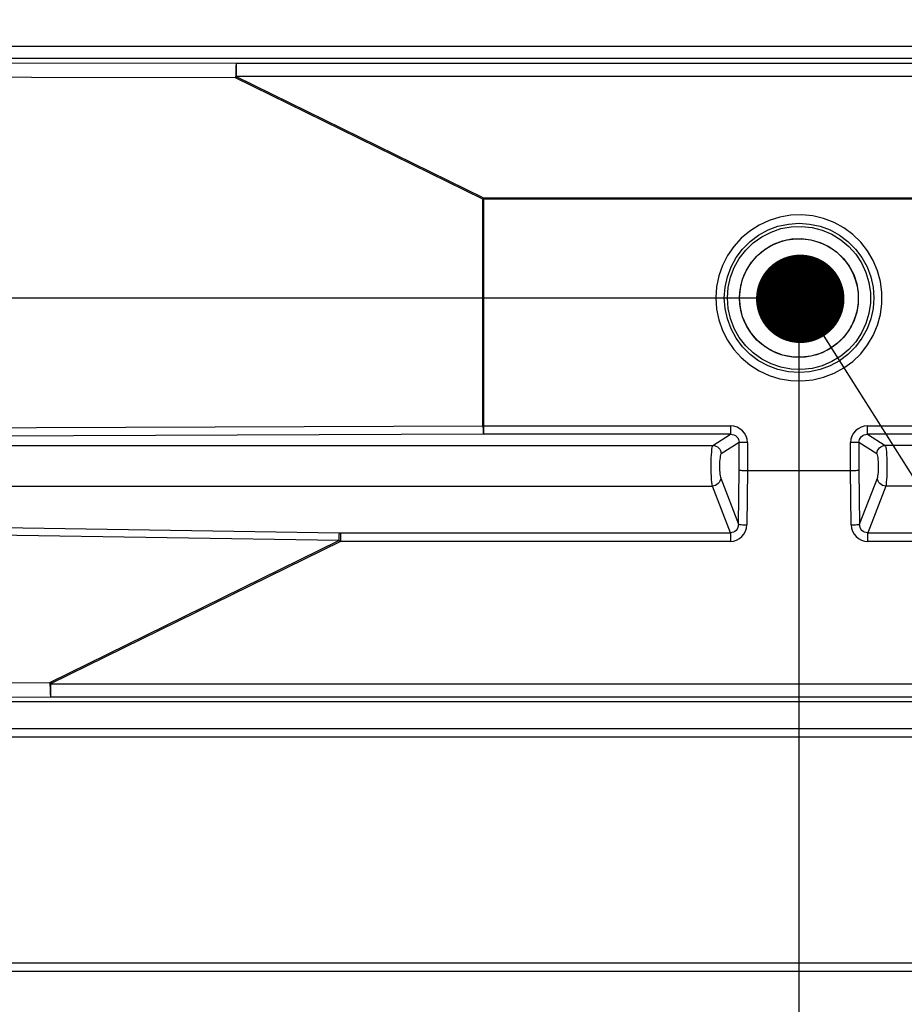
# Model space of a CAD drawing. Header units: millimetres. Extents: x 0 to 39025, y -31299 to 8400.
# Tile 323 of 373: x 14480 to 14690, y 3748 to 3982. Entities that reach past the tile are written whole.
import ezdxf

# ---------------------------------------------------------------- set-up
doc = ezdxf.new("R2010")
doc.units = ezdxf.units.MM
doc.header["$PDSIZE"] = -1
doc.layers.add('ANOTACIJE', color=7, linetype='Continuous')
doc.layers.add('DIMENZIJE', color=4, linetype='Continuous')
doc.styles.add('SLDTEXTSTYLE6', font='txt')
doc.styles.get("Standard").update_dxf_attribs({"font": 'Montserrat-Regular.ttf'})
doc.dimstyles.new('SLDDIMSTYLE0', dxfattribs={"dimtxt": 3, "dimasz": 3.414889, "dimexe": 0, "dimexo": 0.0625, "dimgap": 0.75, "dimtad": 1, "dimdec": 0, "dimlfac": 20, "dimrnd": 1e-09, "dimzin": 12, "dimdsep": 46, "dimtxsty": 'SLDTEXTSTYLE6', "dimsah": 1, "dimcen": 0.09, "dimadec": 0, "dimazin": 3, "dimtfac": 1, "dimtdec": 0, "dimtofl": 0, "dimtmove": 0, "dimatfit": 3, "dimfxl": 1, "dimfrac": 2, "dimtolj": 1, "dimtzin": 12, "dimarcsym": 0})
doc.dimstyles.new('SLDDIMSTYLE2', dxfattribs={"dimtxt": 0.18, "dimasz": 1.050735, "dimexe": 0, "dimexo": 0.0625, "dimgap": 0, "dimtad": 0, "dimtih": 1, "dimtoh": 1, "dimdec": 0, "dimrnd": 1e-09, "dimzin": 0, "dimdsep": 46, "dimtxsty": 'Standard', "dimblk1": 'DOT', "dimblk2": 'DOT', "dimsah": 1, "dimcen": 0.09, "dimadec": 0, "dimazin": 0, "dimtfac": 1.050735, "dimtdec": 0, "dimtofl": 0, "dimtmove": 0, "dimatfit": 3, "dimldrblk": 'DOT', "dimfxl": 1, "dimfrac": 2, "dimtolj": 1, "dimtzin": 0, "dimarcsym": 0})

# ---------------------------------------------------------------- blocks, each defined once
blk = doc.blocks.new('Adapt 2 (spodaj)')
blk.add_circle((479.98, 160.04), 14.1)
at = {"lineweight": 25}
for points in [[(40.6, 219.88), (40.6, 219.88), (945.6, 219.88), (945.6, 219.88)], [(40.6, 217.08), (40.6, 217.08), (945.6, 217.08), (945.6, 217.08)], [(71.4, 216.3), (71.4, 216.3), (346.33, 215.89), (346.33, 215.89)], [(346.33, 215.89), (346.33, 215.89), (609.27, 215.89), (609.27, 215.89)], [(346.18, 212.39), (346.18, 212.39), (55.31, 212.82), (55.31, 212.82)], [(404.92, 183.53), (404.92, 183.53), (346.18, 212.39), (346.18, 212.39)], [(346.33, 212.69), (346.33, 212.69), (405.08, 183.83), (405.08, 183.83)], [(609.27, 212.69), (609.27, 212.69), (346.33, 212.69), (346.33, 212.69)], [(404.92, 129.67), (404.92, 129.67), (404.92, 183.53), (404.92, 183.53)], [(405.08, 183.83), (405.08, 183.83), (554.92, 183.83), (554.92, 183.83)], [(405.08, 183.53), (405.08, 183.53), (405.08, 129.67), (405.08, 129.67)], [(554.92, 183.53), (554.92, 183.53), (405.08, 183.53), (405.08, 183.53)], [(44.4, 128.32), (44.4, 128.32), (404.92, 129.67), (404.92, 129.67)], [(405.08, 129.67), (405.08, 129.67), (463.75, 129.67), (463.75, 129.67)], [(496.25, 129.67), (496.25, 129.67), (554.92, 129.67), (554.92, 129.67)], [(405.01, 127.68), (405.01, 127.68), (268.65, 127.17), (268.65, 127.17)], [(463.75, 127.68), (463.75, 127.68), (405.08, 127.68), (405.08, 127.68)], [(459.51, 125.04), (459.51, 125.04), (463.75, 127.68), (463.75, 127.68)], [(554.92, 127.68), (554.92, 127.68), (496.25, 127.68), (496.25, 127.68)], [(496.25, 127.68), (496.25, 127.68), (500.48, 125.04), (500.48, 125.04)], [(44.4, 125.04), (44.4, 125.04), (459.51, 125.04), (459.51, 125.04)], [(465.76, 125.71), (465.76, 125.71), (461.5, 123.05), (461.5, 123.05)], [(465.76, 119.16), (465.76, 119.16), (465.76, 125.71), (465.76, 125.71)], [(467.74, 125.71), (467.74, 125.71), (467.74, 119.08), (467.74, 119.08)], [(492.26, 119.08), (492.26, 119.08), (492.26, 125.71), (492.26, 125.71)], [(494.24, 125.71), (494.24, 125.71), (494.24, 119.16), (494.24, 119.16)], [(498.51, 123.05), (498.51, 123.05), (494.24, 125.71), (494.24, 125.71)], [(881.21, 125.04), (881.21, 125.04), (500.48, 125.04), (500.48, 125.04)], [(461.39, 117.24), (461.39, 117.24), (465.6, 106.33), (465.6, 106.33)], [(465.6, 106.33), (465.6, 106.33), (465.76, 119.16), (465.76, 119.16)], [(467.74, 119.08), (467.74, 119.08), (467.58, 106.16), (467.58, 106.16)], [(467.74, 119.08), (467.74, 119.08), (467.74, 119.08), (467.74, 119.08)], [(467.74, 119.08), (467.74, 119.08), (492.26, 119.08), (492.26, 119.08)], [(492.42, 106.16), (492.42, 106.16), (492.26, 119.08), (492.26, 119.08)], [(492.26, 119.08), (492.26, 119.08), (492.26, 119.08), (492.26, 119.08)], [(494.24, 119.16), (494.24, 119.16), (494.4, 106.33), (494.4, 106.33)], [(494.4, 106.33), (494.4, 106.33), (498.61, 117.24), (498.61, 117.24)], [(44.4, 115.36), (44.4, 115.36), (459.41, 115.36), (459.41, 115.36)], [(463.69, 104.28), (463.69, 104.28), (459.41, 115.36), (459.41, 115.36)], [(500.59, 115.36), (500.59, 115.36), (496.31, 104.28), (496.31, 104.28)], [(881.15, 115.36), (881.15, 115.36), (500.59, 115.36), (500.59, 115.36)], [(370.68, 102.4), (370.68, 102.4), (44.4, 107.51), (44.4, 107.51)], [(205.44, 106.87), (205.44, 106.87), (370.77, 104.28), (370.77, 104.28)], [(371.09, 104.28), (371.09, 104.28), (463.69, 104.28), (463.69, 104.28)], [(496.31, 104.28), (496.31, 104.28), (586.36, 104.28), (586.36, 104.28)], [(302.08, 68.7), (302.08, 68.7), (370.68, 102.4), (370.68, 102.4)], [(371.09, 102.23), (371.09, 102.23), (302.23, 68.39), (302.23, 68.39)], [(463.69, 102.23), (463.69, 102.23), (371.09, 102.23), (371.09, 102.23)], [(586.36, 102.23), (586.36, 102.23), (496.31, 102.23), (496.31, 102.23)], [(49.45, 68.32), (49.45, 68.32), (302.08, 68.7), (302.08, 68.7)], [(302.23, 68.39), (302.23, 68.39), (650.07, 68.39), (650.07, 68.39)], [(870.49, 64.08), (870.49, 64.08), (47.45, 64.08), (47.45, 64.08)], [(302.23, 65.2), (302.23, 65.2), (47.81, 64.82), (47.81, 64.82)], [(650.07, 65.2), (650.07, 65.2), (302.23, 65.2), (302.23, 65.2)], [(957.49, 57.66), (957.49, 57.66), (54.51, 57.66), (54.51, 57.66)], [(957.49, 55.66), (957.49, 55.66), (54.51, 55.66), (54.51, 55.66)], [(957.49, 1.98), (957.49, 1.98), (6.52, 1.98), (6.52, 1.98)], [(957.49, -0.02), (957.49, -0.02), (6.52, -0.02), (6.52, -0.02)]]:
    blk.add_open_spline(points, degree=3, dxfattribs=at)
for points, knots in [([(346.33, 215.89), (346.33, 215.89), (346.3, 215.8), (346.3, 215.8), (346.3, 215.8), (346.28, 215.59), (346.28, 215.59), (346.28, 215.59), (346.25, 215.25), (346.25, 215.25), (346.25, 215.25), (346.23, 214.82), (346.23, 214.82), (346.23, 214.82), (346.21, 214.29), (346.21, 214.29), (346.21, 214.29), (346.19, 213.7), (346.19, 213.7), (346.19, 213.7), (346.19, 213.06), (346.19, 213.06), (346.19, 213.06), (346.18, 212.39), (346.18, 212.39)], [0, 0, 0, 0, 1, 1, 1, 2, 2, 2, 3, 3, 3, 4, 4, 4, 5, 5, 5, 6, 6, 6, 7, 7, 7, 8, 8, 8, 8]), ([(346.33, 215.89), (346.33, 215.89), (346.33, 215.81), (346.33, 215.81), (346.33, 215.81), (346.33, 215.62), (346.33, 215.62), (346.33, 215.62), (346.33, 215.32), (346.33, 215.32), (346.33, 215.32), (346.33, 214.93), (346.33, 214.93), (346.33, 214.93), (346.33, 214.45), (346.33, 214.45), (346.33, 214.45), (346.33, 213.91), (346.33, 213.91), (346.33, 213.91), (346.33, 213.32), (346.33, 213.32), (346.33, 213.32), (346.33, 212.69), (346.33, 212.69)], [0, 0, 0, 0, 1, 1, 1, 2, 2, 2, 3, 3, 3, 4, 4, 4, 5, 5, 5, 6, 6, 6, 7, 7, 7, 8, 8, 8, 8]), ([(346.33, 212.69), (346.33, 212.69), (346.31, 212.65), (346.31, 212.65), (346.31, 212.65), (346.29, 212.62), (346.29, 212.62), (346.29, 212.62), (346.28, 212.58), (346.28, 212.58), (346.28, 212.58), (346.26, 212.54), (346.26, 212.54), (346.26, 212.54), (346.24, 212.5), (346.24, 212.5), (346.24, 212.5), (346.22, 212.46), (346.22, 212.46), (346.22, 212.46), (346.2, 212.42), (346.2, 212.42), (346.2, 212.42), (346.18, 212.39), (346.18, 212.39)], [0, 0, 0, 0, 1, 1, 1, 2, 2, 2, 3, 3, 3, 4, 4, 4, 5, 5, 5, 6, 6, 6, 7, 7, 7, 8, 8, 8, 8]), ([(405.08, 183.83), (405.08, 183.83), (405.05, 183.79), (405.05, 183.79), (405.05, 183.79), (405.04, 183.75), (405.04, 183.75), (405.04, 183.75), (405.02, 183.72), (405.02, 183.72), (405.02, 183.72), (405, 183.68), (405, 183.68), (405, 183.68), (404.98, 183.64), (404.98, 183.64), (404.98, 183.64), (404.96, 183.6), (404.96, 183.6), (404.96, 183.6), (404.94, 183.56), (404.94, 183.56), (404.94, 183.56), (404.92, 183.53), (404.92, 183.53)], [0, 0, 0, 0, 1, 1, 1, 2, 2, 2, 3, 3, 3, 4, 4, 4, 5, 5, 5, 6, 6, 6, 7, 7, 7, 8, 8, 8, 8]), ([(404.92, 183.53), (404.92, 183.53), (404.94, 183.53), (404.94, 183.53), (404.94, 183.53), (404.96, 183.53), (404.96, 183.53), (404.96, 183.53), (404.98, 183.53), (404.98, 183.53), (404.98, 183.53), (405, 183.53), (405, 183.53), (405, 183.53), (405.02, 183.53), (405.02, 183.53), (405.02, 183.53), (405.04, 183.53), (405.04, 183.53), (405.04, 183.53), (405.05, 183.53), (405.05, 183.53), (405.05, 183.53), (405.08, 183.53), (405.08, 183.53)], [0, 0, 0, 0, 1, 1, 1, 2, 2, 2, 3, 3, 3, 4, 4, 4, 5, 5, 5, 6, 6, 6, 7, 7, 7, 8, 8, 8, 8]), ([(405.08, 183.83), (405.08, 183.83), (405.08, 183.79), (405.08, 183.79), (405.08, 183.79), (405.08, 183.75), (405.08, 183.75), (405.08, 183.75), (405.08, 183.72), (405.08, 183.72), (405.08, 183.72), (405.08, 183.68), (405.08, 183.68), (405.08, 183.68), (405.08, 183.64), (405.08, 183.64), (405.08, 183.64), (405.08, 183.6), (405.08, 183.6), (405.08, 183.6), (405.08, 183.56), (405.08, 183.56), (405.08, 183.56), (405.08, 183.53), (405.08, 183.53)], [0, 0, 0, 0, 1, 1, 1, 2, 2, 2, 3, 3, 3, 4, 4, 4, 5, 5, 5, 6, 6, 6, 7, 7, 7, 8, 8, 8, 8]), ([(460.25, 160.08), (460.25, 160.08), (460.43, 162.71), (460.43, 162.71), (460.43, 162.71), (460.95, 165.29), (460.95, 165.29), (460.95, 165.29), (461.82, 167.79), (461.82, 167.79), (461.82, 167.79), (463.01, 170.14), (463.01, 170.14), (463.01, 170.14), (464.5, 172.31), (464.5, 172.31), (464.5, 172.31), (466.27, 174.27), (466.27, 174.27), (466.27, 174.27), (468.29, 175.98), (468.29, 175.98), (468.29, 175.98), (470.51, 177.39), (470.51, 177.39), (470.51, 177.39), (472.9, 178.51), (472.9, 178.51), (472.9, 178.51), (475.42, 179.29), (475.42, 179.29), (475.42, 179.29), (478.02, 179.73), (478.02, 179.73), (478.02, 179.73), (480.66, 179.81), (480.66, 179.81), (480.66, 179.81), (483.28, 179.55), (483.28, 179.55), (483.28, 179.55), (485.85, 178.94), (485.85, 178.94), (485.85, 178.94), (488.31, 177.99), (488.31, 177.99), (488.31, 177.99), (490.62, 176.72), (490.62, 176.72), (490.62, 176.72), (492.75, 175.16), (492.75, 175.16), (492.75, 175.16), (494.65, 173.32), (494.65, 173.32), (494.65, 173.32), (496.28, 171.25), (496.28, 171.25), (496.28, 171.25), (497.63, 168.98), (497.63, 168.98), (497.63, 168.98), (498.65, 166.55), (498.65, 166.55), (498.65, 166.55), (499.35, 164.01), (499.35, 164.01), (499.35, 164.01), (499.7, 161.4), (499.7, 161.4), (499.7, 161.4), (499.7, 158.76), (499.7, 158.76), (499.7, 158.76), (499.35, 156.14), (499.35, 156.14), (499.35, 156.14), (498.65, 153.6), (498.65, 153.6), (498.65, 153.6), (497.63, 151.17), (497.63, 151.17), (497.63, 151.17), (496.28, 148.9), (496.28, 148.9), (496.28, 148.9), (494.65, 146.83), (494.65, 146.83), (494.65, 146.83), (492.75, 144.99), (492.75, 144.99), (492.75, 144.99), (490.62, 143.43), (490.62, 143.43), (490.62, 143.43), (488.31, 142.16), (488.31, 142.16), (488.31, 142.16), (485.85, 141.22), (485.85, 141.22), (485.85, 141.22), (483.28, 140.6), (483.28, 140.6), (483.28, 140.6), (480.66, 140.34), (480.66, 140.34), (480.66, 140.34), (478.02, 140.43), (478.02, 140.43), (478.02, 140.43), (475.42, 140.87), (475.42, 140.87), (475.42, 140.87), (472.9, 141.65), (472.9, 141.65), (472.9, 141.65), (470.51, 142.76), (470.51, 142.76), (470.51, 142.76), (468.29, 144.18), (468.29, 144.18), (468.29, 144.18), (466.27, 145.88), (466.27, 145.88), (466.27, 145.88), (464.5, 147.84), (464.5, 147.84), (464.5, 147.84), (463.01, 150.01), (463.01, 150.01), (463.01, 150.01), (461.82, 152.37), (461.82, 152.37), (461.82, 152.37), (460.95, 154.86), (460.95, 154.86), (460.95, 154.86), (460.43, 157.44), (460.43, 157.44), (460.43, 157.44), (460.25, 160.08), (460.25, 160.08)], [0, 0, 0, 0, 1, 1, 1, 2, 2, 2, 3, 3, 3, 4, 4, 4, 5, 5, 5, 6, 6, 6, 7, 7, 7, 8, 8, 8, 9, 9, 9, 10, 10, 10, 11, 11, 11, 12, 12, 12, 13, 13, 13, 14, 14, 14, 15, 15, 15, 16, 16, 16, 17, 17, 17, 18, 18, 18, 19, 19, 19, 20, 20, 20, 21, 21, 21, 22, 22, 22, 23, 23, 23, 24, 24, 24, 25, 25, 25, 26, 26, 26, 27, 27, 27, 28, 28, 28, 29, 29, 29, 30, 30, 30, 31, 31, 31, 32, 32, 32, 33, 33, 33, 34, 34, 34, 35, 35, 35, 36, 36, 36, 37, 37, 37, 38, 38, 38, 39, 39, 39, 40, 40, 40, 41, 41, 41, 42, 42, 42, 43, 43, 43, 44, 44, 44, 45, 45, 45, 46, 46, 46, 47, 47, 47, 47]), ([(497.75, 160.08), (497.75, 160.08), (497.57, 162.6), (497.57, 162.6), (497.57, 162.6), (497.03, 165.08), (497.03, 165.08), (497.03, 165.08), (496.15, 167.45), (496.15, 167.45), (496.15, 167.45), (494.93, 169.67), (494.93, 169.67), (494.93, 169.67), (493.42, 171.7), (493.42, 171.7), (493.42, 171.7), (491.62, 173.49), (491.62, 173.49), (491.62, 173.49), (489.59, 175.01), (489.59, 175.01), (489.59, 175.01), (487.37, 176.22), (487.37, 176.22), (487.37, 176.22), (485, 177.11), (485, 177.11), (485, 177.11), (482.52, 177.64), (482.52, 177.64), (482.52, 177.64), (480, 177.82), (480, 177.82), (480, 177.82), (477.47, 177.64), (477.47, 177.64), (477.47, 177.64), (475, 177.11), (475, 177.11), (475, 177.11), (472.63, 176.22), (472.63, 176.22), (472.63, 176.22), (470.4, 175.01), (470.4, 175.01), (470.4, 175.01), (468.38, 173.49), (468.38, 173.49), (468.38, 173.49), (466.59, 171.7), (466.59, 171.7), (466.59, 171.7), (465.07, 169.67), (465.07, 169.67), (465.07, 169.67), (463.86, 167.45), (463.86, 167.45), (463.86, 167.45), (462.97, 165.08), (462.97, 165.08), (462.97, 165.08), (462.43, 162.6), (462.43, 162.6), (462.43, 162.6), (462.25, 160.08), (462.25, 160.08), (462.25, 160.08), (462.43, 157.55), (462.43, 157.55), (462.43, 157.55), (462.97, 155.08), (462.97, 155.08), (462.97, 155.08), (463.86, 152.7), (463.86, 152.7), (463.86, 152.7), (465.07, 150.48), (465.07, 150.48), (465.07, 150.48), (466.59, 148.45), (466.59, 148.45), (466.59, 148.45), (468.38, 146.66), (468.38, 146.66), (468.38, 146.66), (470.4, 145.15), (470.4, 145.15), (470.4, 145.15), (472.63, 143.93), (472.63, 143.93), (472.63, 143.93), (475, 143.05), (475, 143.05), (475, 143.05), (477.47, 142.51), (477.47, 142.51), (477.47, 142.51), (480, 142.33), (480, 142.33), (480, 142.33), (482.52, 142.51), (482.52, 142.51), (482.52, 142.51), (485, 143.05), (485, 143.05), (485, 143.05), (487.37, 143.93), (487.37, 143.93), (487.37, 143.93), (489.59, 145.15), (489.59, 145.15), (489.59, 145.15), (491.62, 146.66), (491.62, 146.66), (491.62, 146.66), (493.42, 148.45), (493.42, 148.45), (493.42, 148.45), (494.93, 150.48), (494.93, 150.48), (494.93, 150.48), (496.15, 152.7), (496.15, 152.7), (496.15, 152.7), (497.03, 155.08), (497.03, 155.08), (497.03, 155.08), (497.57, 157.55), (497.57, 157.55), (497.57, 157.55), (497.75, 160.08), (497.75, 160.08)], [0, 0, 0, 0, 1, 1, 1, 2, 2, 2, 3, 3, 3, 4, 4, 4, 5, 5, 5, 6, 6, 6, 7, 7, 7, 8, 8, 8, 9, 9, 9, 10, 10, 10, 11, 11, 11, 12, 12, 12, 13, 13, 13, 14, 14, 14, 15, 15, 15, 16, 16, 16, 17, 17, 17, 18, 18, 18, 19, 19, 19, 20, 20, 20, 21, 21, 21, 22, 22, 22, 23, 23, 23, 24, 24, 24, 25, 25, 25, 26, 26, 26, 27, 27, 27, 28, 28, 28, 29, 29, 29, 30, 30, 30, 31, 31, 31, 32, 32, 32, 33, 33, 33, 34, 34, 34, 35, 35, 35, 36, 36, 36, 37, 37, 37, 38, 38, 38, 39, 39, 39, 40, 40, 40, 41, 41, 41, 42, 42, 42, 43, 43, 43, 44, 44, 44, 44]), ([(462.98, 160.08), (462.98, 160.08), (463.17, 157.6), (463.17, 157.6), (463.17, 157.6), (463.71, 155.18), (463.71, 155.18), (463.71, 155.18), (464.59, 152.85), (464.59, 152.85), (464.59, 152.85), (465.81, 150.69), (465.81, 150.69), (465.81, 150.69), (467.33, 148.72), (467.33, 148.72), (467.33, 148.72), (469.12, 147), (469.12, 147), (469.12, 147), (471.14, 145.55), (471.14, 145.55), (471.14, 145.55), (473.35, 144.42), (473.35, 144.42), (473.35, 144.42), (475.7, 143.62), (475.7, 143.62), (475.7, 143.62), (478.14, 143.16), (478.14, 143.16), (478.14, 143.16), (480.62, 143.07), (480.62, 143.07), (480.62, 143.07), (483.09, 143.34), (483.09, 143.34), (483.09, 143.34), (485.5, 143.97), (485.5, 143.97), (485.5, 143.97), (487.78, 144.95), (487.78, 144.95), (487.78, 144.95), (489.9, 146.24), (489.9, 146.24), (489.9, 146.24), (491.81, 147.83), (491.81, 147.83), (491.81, 147.83), (493.47, 149.68), (493.47, 149.68), (493.47, 149.68), (494.84, 151.75), (494.84, 151.75), (494.84, 151.75), (495.89, 154), (495.89, 154), (495.89, 154), (496.61, 156.38), (496.61, 156.38), (496.61, 156.38), (496.97, 158.83), (496.97, 158.83), (496.97, 158.83), (496.97, 161.32), (496.97, 161.32), (496.97, 161.32), (496.61, 163.78), (496.61, 163.78), (496.61, 163.78), (495.89, 166.15), (495.89, 166.15), (495.89, 166.15), (494.84, 168.41), (494.84, 168.41), (494.84, 168.41), (493.47, 170.48), (493.47, 170.48), (493.47, 170.48), (491.81, 172.32), (491.81, 172.32), (491.81, 172.32), (489.9, 173.92), (489.9, 173.92), (489.9, 173.92), (487.78, 175.21), (487.78, 175.21), (487.78, 175.21), (485.5, 176.18), (485.5, 176.18), (485.5, 176.18), (483.09, 176.81), (483.09, 176.81), (483.09, 176.81), (480.62, 177.08), (480.62, 177.08), (480.62, 177.08), (478.14, 176.99), (478.14, 176.99), (478.14, 176.99), (475.7, 176.54), (475.7, 176.54), (475.7, 176.54), (473.35, 175.74), (473.35, 175.74), (473.35, 175.74), (471.14, 174.6), (471.14, 174.6), (471.14, 174.6), (469.12, 173.15), (469.12, 173.15), (469.12, 173.15), (467.33, 171.43), (467.33, 171.43), (467.33, 171.43), (465.81, 169.46), (465.81, 169.46), (465.81, 169.46), (464.59, 167.3), (464.59, 167.3), (464.59, 167.3), (463.71, 164.98), (463.71, 164.98), (463.71, 164.98), (463.17, 162.55), (463.17, 162.55), (463.17, 162.55), (462.98, 160.08), (462.98, 160.08)], [0, 0, 0, 0, 1, 1, 1, 2, 2, 2, 3, 3, 3, 4, 4, 4, 5, 5, 5, 6, 6, 6, 7, 7, 7, 8, 8, 8, 9, 9, 9, 10, 10, 10, 11, 11, 11, 12, 12, 12, 13, 13, 13, 14, 14, 14, 15, 15, 15, 16, 16, 16, 17, 17, 17, 18, 18, 18, 19, 19, 19, 20, 20, 20, 21, 21, 21, 22, 22, 22, 23, 23, 23, 24, 24, 24, 25, 25, 25, 26, 26, 26, 27, 27, 27, 28, 28, 28, 29, 29, 29, 30, 30, 30, 31, 31, 31, 32, 32, 32, 33, 33, 33, 34, 34, 34, 35, 35, 35, 36, 36, 36, 37, 37, 37, 38, 38, 38, 39, 39, 39, 40, 40, 40, 41, 41, 41, 42, 42, 42, 43, 43, 43, 43]), ([(465.88, 160.08), (465.88, 160.08), (466.06, 157.81), (466.06, 157.81), (466.06, 157.81), (466.6, 155.6), (466.6, 155.6), (466.6, 155.6), (467.5, 153.51), (467.5, 153.51), (467.5, 153.51), (468.71, 151.59), (468.71, 151.59), (468.71, 151.59), (470.22, 149.89), (470.22, 149.89), (470.22, 149.89), (471.98, 148.45), (471.98, 148.45), (471.98, 148.45), (473.95, 147.32), (473.95, 147.32), (473.95, 147.32), (476.07, 146.51), (476.07, 146.51), (476.07, 146.51), (478.3, 146.06), (478.3, 146.06), (478.3, 146.06), (480.57, 145.96), (480.57, 145.96), (480.57, 145.96), (482.82, 146.24), (482.82, 146.24), (482.82, 146.24), (485.01, 146.87), (485.01, 146.87), (485.01, 146.87), (487.06, 147.85), (487.06, 147.85), (487.06, 147.85), (488.93, 149.14), (488.93, 149.14), (488.93, 149.14), (490.57, 150.71), (490.57, 150.71), (490.57, 150.71), (491.94, 152.53), (491.94, 152.53), (491.94, 152.53), (492.99, 154.54), (492.99, 154.54), (492.99, 154.54), (493.71, 156.7), (493.71, 156.7), (493.71, 156.7), (494.08, 158.94), (494.08, 158.94), (494.08, 158.94), (494.08, 161.21), (494.08, 161.21), (494.08, 161.21), (493.71, 163.46), (493.71, 163.46), (493.71, 163.46), (492.99, 165.61), (492.99, 165.61), (492.99, 165.61), (491.94, 167.63), (491.94, 167.63), (491.94, 167.63), (490.57, 169.44), (490.57, 169.44), (490.57, 169.44), (488.93, 171.02), (488.93, 171.02), (488.93, 171.02), (487.06, 172.31), (487.06, 172.31), (487.06, 172.31), (485.01, 173.28), (485.01, 173.28), (485.01, 173.28), (482.82, 173.92), (482.82, 173.92), (482.82, 173.92), (480.57, 174.19), (480.57, 174.19), (480.57, 174.19), (478.3, 174.1), (478.3, 174.1), (478.3, 174.1), (476.07, 173.64), (476.07, 173.64), (476.07, 173.64), (473.95, 172.84), (473.95, 172.84), (473.95, 172.84), (471.98, 171.7), (471.98, 171.7), (471.98, 171.7), (470.22, 170.26), (470.22, 170.26), (470.22, 170.26), (468.71, 168.56), (468.71, 168.56), (468.71, 168.56), (467.5, 166.64), (467.5, 166.64), (467.5, 166.64), (466.6, 164.55), (466.6, 164.55), (466.6, 164.55), (466.06, 162.34), (466.06, 162.34), (466.06, 162.34), (465.88, 160.08), (465.88, 160.08)], [0, 0, 0, 0, 1, 1, 1, 2, 2, 2, 3, 3, 3, 4, 4, 4, 5, 5, 5, 6, 6, 6, 7, 7, 7, 8, 8, 8, 9, 9, 9, 10, 10, 10, 11, 11, 11, 12, 12, 12, 13, 13, 13, 14, 14, 14, 15, 15, 15, 16, 16, 16, 17, 17, 17, 18, 18, 18, 19, 19, 19, 20, 20, 20, 21, 21, 21, 22, 22, 22, 23, 23, 23, 24, 24, 24, 25, 25, 25, 26, 26, 26, 27, 27, 27, 28, 28, 28, 29, 29, 29, 30, 30, 30, 31, 31, 31, 32, 32, 32, 33, 33, 33, 34, 34, 34, 35, 35, 35, 36, 36, 36, 37, 37, 37, 38, 38, 38, 39, 39, 39, 39]), ([(404.92, 129.67), (404.92, 129.67), (405, 129.67), (405, 129.67), (405, 129.67), (405.08, 129.67), (405.08, 129.67)], [0, 0, 0, 0, 1, 1, 1, 2, 2, 2, 2]), ([(404.92, 129.67), (404.92, 129.67), (404.93, 129.3), (404.93, 129.3), (404.93, 129.3), (404.94, 128.95), (404.94, 128.95), (404.94, 128.95), (404.94, 128.62), (404.94, 128.62), (404.94, 128.62), (404.95, 128.32), (404.95, 128.32), (404.95, 128.32), (404.97, 128.07), (404.97, 128.07), (404.97, 128.07), (404.98, 127.88), (404.98, 127.88), (404.98, 127.88), (405, 127.74), (405, 127.74), (405, 127.74), (405.01, 127.68), (405.01, 127.68)], [0, 0, 0, 0, 1, 1, 1, 2, 2, 2, 3, 3, 3, 4, 4, 4, 5, 5, 5, 6, 6, 6, 7, 7, 7, 8, 8, 8, 8]), ([(405.08, 129.67), (405.08, 129.67), (405.08, 129.3), (405.08, 129.3), (405.08, 129.3), (405.08, 128.95), (405.08, 128.95), (405.08, 128.95), (405.08, 128.62), (405.08, 128.62), (405.08, 128.62), (405.08, 128.32), (405.08, 128.32), (405.08, 128.32), (405.08, 128.07), (405.08, 128.07), (405.08, 128.07), (405.08, 127.88), (405.08, 127.88), (405.08, 127.88), (405.08, 127.74), (405.08, 127.74), (405.08, 127.74), (405.08, 127.68), (405.08, 127.68)], [0, 0, 0, 0, 1, 1, 1, 2, 2, 2, 3, 3, 3, 4, 4, 4, 5, 5, 5, 6, 6, 6, 7, 7, 7, 8, 8, 8, 8]), ([(467.74, 125.71), (467.74, 125.71), (467.66, 126.48), (467.66, 126.48), (467.66, 126.48), (467.44, 127.23), (467.44, 127.23), (467.44, 127.23), (467.07, 127.91), (467.07, 127.91), (467.07, 127.91), (466.57, 128.51), (466.57, 128.51), (466.57, 128.51), (465.97, 129), (465.97, 129), (465.97, 129), (465.28, 129.37), (465.28, 129.37), (465.28, 129.37), (464.53, 129.6), (464.53, 129.6), (464.53, 129.6), (463.75, 129.67), (463.75, 129.67)], [0, 0, 0, 0, 1, 1, 1, 2, 2, 2, 3, 3, 3, 4, 4, 4, 5, 5, 5, 6, 6, 6, 7, 7, 7, 8, 8, 8, 8]), ([(463.75, 129.67), (463.75, 129.67), (463.75, 129.3), (463.75, 129.3), (463.75, 129.3), (463.75, 128.95), (463.75, 128.95), (463.75, 128.95), (463.75, 128.62), (463.75, 128.62), (463.75, 128.62), (463.75, 128.32), (463.75, 128.32), (463.75, 128.32), (463.75, 128.07), (463.75, 128.07), (463.75, 128.07), (463.75, 127.88), (463.75, 127.88), (463.75, 127.88), (463.75, 127.74), (463.75, 127.74), (463.75, 127.74), (463.75, 127.68), (463.75, 127.68)], [0, 0, 0, 0, 1, 1, 1, 2, 2, 2, 3, 3, 3, 4, 4, 4, 5, 5, 5, 6, 6, 6, 7, 7, 7, 8, 8, 8, 8]), ([(496.25, 129.67), (496.25, 129.67), (495.47, 129.6), (495.47, 129.6), (495.47, 129.6), (494.72, 129.37), (494.72, 129.37), (494.72, 129.37), (494.03, 129), (494.03, 129), (494.03, 129), (493.43, 128.51), (493.43, 128.51), (493.43, 128.51), (492.93, 127.91), (492.93, 127.91), (492.93, 127.91), (492.56, 127.23), (492.56, 127.23), (492.56, 127.23), (492.34, 126.48), (492.34, 126.48), (492.34, 126.48), (492.26, 125.71), (492.26, 125.71)], [0, 0, 0, 0, 1, 1, 1, 2, 2, 2, 3, 3, 3, 4, 4, 4, 5, 5, 5, 6, 6, 6, 7, 7, 7, 8, 8, 8, 8]), ([(496.25, 127.68), (496.25, 127.68), (496.25, 127.74), (496.25, 127.74), (496.25, 127.74), (496.25, 127.88), (496.25, 127.88), (496.25, 127.88), (496.25, 128.07), (496.25, 128.07), (496.25, 128.07), (496.25, 128.32), (496.25, 128.32), (496.25, 128.32), (496.25, 128.62), (496.25, 128.62), (496.25, 128.62), (496.25, 128.95), (496.25, 128.95), (496.25, 128.95), (496.25, 129.3), (496.25, 129.3), (496.25, 129.3), (496.25, 129.67), (496.25, 129.67)], [0, 0, 0, 0, 1, 1, 1, 2, 2, 2, 3, 3, 3, 4, 4, 4, 5, 5, 5, 6, 6, 6, 7, 7, 7, 8, 8, 8, 8]), ([(405.08, 127.68), (405.08, 127.68), (405.04, 127.68), (405.04, 127.68), (405.04, 127.68), (405.01, 127.68), (405.01, 127.68)], [0, 0, 0, 0, 1, 1, 1, 2, 2, 2, 2]), ([(463.75, 127.68), (463.75, 127.68), (464.15, 127.65), (464.15, 127.65), (464.15, 127.65), (464.53, 127.54), (464.53, 127.54), (464.53, 127.54), (464.88, 127.36), (464.88, 127.36), (464.88, 127.36), (465.18, 127.11), (465.18, 127.11), (465.18, 127.11), (465.43, 126.81), (465.43, 126.81), (465.43, 126.81), (465.61, 126.47), (465.61, 126.47), (465.61, 126.47), (465.72, 126.09), (465.72, 126.09), (465.72, 126.09), (465.76, 125.71), (465.76, 125.71)], [0, 0, 0, 0, 1, 1, 1, 2, 2, 2, 3, 3, 3, 4, 4, 4, 5, 5, 5, 6, 6, 6, 7, 7, 7, 8, 8, 8, 8]), ([(494.24, 125.71), (494.24, 125.71), (494.28, 126.09), (494.28, 126.09), (494.28, 126.09), (494.39, 126.47), (494.39, 126.47), (494.39, 126.47), (494.57, 126.81), (494.57, 126.81), (494.57, 126.81), (494.82, 127.11), (494.82, 127.11), (494.82, 127.11), (495.12, 127.36), (495.12, 127.36), (495.12, 127.36), (495.47, 127.54), (495.47, 127.54), (495.47, 127.54), (495.85, 127.65), (495.85, 127.65), (495.85, 127.65), (496.25, 127.68), (496.25, 127.68)], [0, 0, 0, 0, 1, 1, 1, 2, 2, 2, 3, 3, 3, 4, 4, 4, 5, 5, 5, 6, 6, 6, 7, 7, 7, 8, 8, 8, 8]), ([(459.41, 115.36), (459.41, 115.36), (459.34, 115.75), (459.34, 115.75), (459.34, 115.75), (459.28, 116.27), (459.28, 116.27), (459.28, 116.27), (459.22, 116.91), (459.22, 116.91), (459.22, 116.91), (459.18, 117.66), (459.18, 117.66), (459.18, 117.66), (459.15, 118.49), (459.15, 118.49), (459.15, 118.49), (459.13, 119.37), (459.13, 119.37), (459.13, 119.37), (459.13, 120.27), (459.13, 120.27), (459.13, 120.27), (459.14, 121.16), (459.14, 121.16), (459.14, 121.16), (459.16, 122.01), (459.16, 122.01), (459.16, 122.01), (459.2, 122.81), (459.2, 122.81), (459.2, 122.81), (459.25, 123.51), (459.25, 123.51), (459.25, 123.51), (459.3, 124.11), (459.3, 124.11), (459.3, 124.11), (459.37, 124.57), (459.37, 124.57), (459.37, 124.57), (459.44, 124.88), (459.44, 124.88), (459.44, 124.88), (459.51, 125.04), (459.51, 125.04)], [0, 0, 0, 0, 1, 1, 1, 2, 2, 2, 3, 3, 3, 4, 4, 4, 5, 5, 5, 6, 6, 6, 7, 7, 7, 8, 8, 8, 9, 9, 9, 10, 10, 10, 11, 11, 11, 12, 12, 12, 13, 13, 13, 14, 14, 14, 15, 15, 15, 15]), ([(459.51, 125.04), (459.51, 125.04), (459.9, 125), (459.9, 125), (459.9, 125), (460.26, 124.88), (460.26, 124.88), (460.26, 124.88), (460.61, 124.7), (460.61, 124.7), (460.61, 124.7), (460.91, 124.45), (460.91, 124.45), (460.91, 124.45), (461.15, 124.15), (461.15, 124.15), (461.15, 124.15), (461.34, 123.81), (461.34, 123.81), (461.34, 123.81), (461.45, 123.44), (461.45, 123.44), (461.45, 123.44), (461.5, 123.05), (461.5, 123.05)], [0, 0, 0, 0, 1, 1, 1, 2, 2, 2, 3, 3, 3, 4, 4, 4, 5, 5, 5, 6, 6, 6, 7, 7, 7, 8, 8, 8, 8]), ([(467.74, 125.71), (467.74, 125.71), (467.38, 125.71), (467.38, 125.71), (467.38, 125.71), (467.04, 125.71), (467.04, 125.71), (467.04, 125.71), (466.72, 125.71), (466.72, 125.71), (466.72, 125.71), (466.43, 125.71), (466.43, 125.71), (466.43, 125.71), (466.18, 125.71), (466.18, 125.71), (466.18, 125.71), (465.98, 125.71), (465.98, 125.71), (465.98, 125.71), (465.84, 125.71), (465.84, 125.71), (465.84, 125.71), (465.76, 125.71), (465.76, 125.71)], [0, 0, 0, 0, 1, 1, 1, 2, 2, 2, 3, 3, 3, 4, 4, 4, 5, 5, 5, 6, 6, 6, 7, 7, 7, 8, 8, 8, 8]), ([(494.24, 125.71), (494.24, 125.71), (494.16, 125.71), (494.16, 125.71), (494.16, 125.71), (494.02, 125.71), (494.02, 125.71), (494.02, 125.71), (493.82, 125.71), (493.82, 125.71), (493.82, 125.71), (493.57, 125.71), (493.57, 125.71), (493.57, 125.71), (493.28, 125.71), (493.28, 125.71), (493.28, 125.71), (492.96, 125.71), (492.96, 125.71), (492.96, 125.71), (492.62, 125.71), (492.62, 125.71), (492.62, 125.71), (492.26, 125.71), (492.26, 125.71)], [0, 0, 0, 0, 1, 1, 1, 2, 2, 2, 3, 3, 3, 4, 4, 4, 5, 5, 5, 6, 6, 6, 7, 7, 7, 8, 8, 8, 8]), ([(498.51, 123.05), (498.51, 123.05), (498.55, 123.44), (498.55, 123.44), (498.55, 123.44), (498.66, 123.81), (498.66, 123.81), (498.66, 123.81), (498.85, 124.15), (498.85, 124.15), (498.85, 124.15), (499.09, 124.45), (499.09, 124.45), (499.09, 124.45), (499.39, 124.7), (499.39, 124.7), (499.39, 124.7), (499.73, 124.88), (499.73, 124.88), (499.73, 124.88), (500.1, 125), (500.1, 125), (500.1, 125), (500.48, 125.04), (500.48, 125.04)], [0, 0, 0, 0, 1, 1, 1, 2, 2, 2, 3, 3, 3, 4, 4, 4, 5, 5, 5, 6, 6, 6, 7, 7, 7, 8, 8, 8, 8]), ([(500.48, 125.04), (500.48, 125.04), (500.56, 124.88), (500.56, 124.88), (500.56, 124.88), (500.63, 124.57), (500.63, 124.57), (500.63, 124.57), (500.7, 124.11), (500.7, 124.11), (500.7, 124.11), (500.75, 123.51), (500.75, 123.51), (500.75, 123.51), (500.8, 122.81), (500.8, 122.81), (500.8, 122.81), (500.84, 122.01), (500.84, 122.01), (500.84, 122.01), (500.86, 121.16), (500.86, 121.16), (500.86, 121.16), (500.87, 120.27), (500.87, 120.27), (500.87, 120.27), (500.87, 119.37), (500.87, 119.37), (500.87, 119.37), (500.85, 118.49), (500.85, 118.49), (500.85, 118.49), (500.82, 117.66), (500.82, 117.66), (500.82, 117.66), (500.78, 116.91), (500.78, 116.91), (500.78, 116.91), (500.72, 116.27), (500.72, 116.27), (500.72, 116.27), (500.66, 115.75), (500.66, 115.75), (500.66, 115.75), (500.59, 115.36), (500.59, 115.36)], [0, 0, 0, 0, 1, 1, 1, 2, 2, 2, 3, 3, 3, 4, 4, 4, 5, 5, 5, 6, 6, 6, 7, 7, 7, 8, 8, 8, 9, 9, 9, 10, 10, 10, 11, 11, 11, 12, 12, 12, 13, 13, 13, 14, 14, 14, 15, 15, 15, 15]), ([(461.5, 123.05), (461.5, 123.05), (461.42, 122.95), (461.42, 122.95), (461.42, 122.95), (461.35, 122.77), (461.35, 122.77), (461.35, 122.77), (461.28, 122.49), (461.28, 122.49), (461.28, 122.49), (461.23, 122.13), (461.23, 122.13), (461.23, 122.13), (461.18, 121.71), (461.18, 121.71), (461.18, 121.71), (461.14, 121.23), (461.14, 121.23), (461.14, 121.23), (461.12, 120.72), (461.12, 120.72), (461.12, 120.72), (461.11, 120.18), (461.11, 120.18), (461.11, 120.18), (461.11, 119.64), (461.11, 119.64), (461.11, 119.64), (461.13, 119.12), (461.13, 119.12), (461.13, 119.12), (461.16, 118.62), (461.16, 118.62), (461.16, 118.62), (461.2, 118.17), (461.2, 118.17), (461.2, 118.17), (461.26, 117.79), (461.26, 117.79), (461.26, 117.79), (461.32, 117.47), (461.32, 117.47), (461.32, 117.47), (461.39, 117.24), (461.39, 117.24)], [0, 0, 0, 0, 1, 1, 1, 2, 2, 2, 3, 3, 3, 4, 4, 4, 5, 5, 5, 6, 6, 6, 7, 7, 7, 8, 8, 8, 9, 9, 9, 10, 10, 10, 11, 11, 11, 12, 12, 12, 13, 13, 13, 14, 14, 14, 15, 15, 15, 15]), ([(498.61, 117.24), (498.61, 117.24), (498.68, 117.47), (498.68, 117.47), (498.68, 117.47), (498.74, 117.79), (498.74, 117.79), (498.74, 117.79), (498.79, 118.17), (498.79, 118.17), (498.79, 118.17), (498.84, 118.62), (498.84, 118.62), (498.84, 118.62), (498.87, 119.12), (498.87, 119.12), (498.87, 119.12), (498.89, 119.64), (498.89, 119.64), (498.89, 119.64), (498.89, 120.18), (498.89, 120.18), (498.89, 120.18), (498.88, 120.72), (498.88, 120.72), (498.88, 120.72), (498.86, 121.23), (498.86, 121.23), (498.86, 121.23), (498.82, 121.71), (498.82, 121.71), (498.82, 121.71), (498.77, 122.13), (498.77, 122.13), (498.77, 122.13), (498.72, 122.49), (498.72, 122.49), (498.72, 122.49), (498.65, 122.77), (498.65, 122.77), (498.65, 122.77), (498.58, 122.95), (498.58, 122.95), (498.58, 122.95), (498.51, 123.05), (498.51, 123.05)], [0, 0, 0, 0, 1, 1, 1, 2, 2, 2, 3, 3, 3, 4, 4, 4, 5, 5, 5, 6, 6, 6, 7, 7, 7, 8, 8, 8, 9, 9, 9, 10, 10, 10, 11, 11, 11, 12, 12, 12, 13, 13, 13, 14, 14, 14, 15, 15, 15, 15]), ([(461.39, 117.24), (461.39, 117.24), (461.33, 116.89), (461.33, 116.89), (461.33, 116.89), (461.21, 116.54), (461.21, 116.54), (461.21, 116.54), (461.02, 116.23), (461.02, 116.23), (461.02, 116.23), (460.78, 115.94), (460.78, 115.94), (460.78, 115.94), (460.48, 115.71), (460.48, 115.71), (460.48, 115.71), (460.14, 115.53), (460.14, 115.53), (460.14, 115.53), (459.78, 115.41), (459.78, 115.41), (459.78, 115.41), (459.41, 115.36), (459.41, 115.36)], [0, 0, 0, 0, 1, 1, 1, 2, 2, 2, 3, 3, 3, 4, 4, 4, 5, 5, 5, 6, 6, 6, 7, 7, 7, 8, 8, 8, 8]), ([(465.76, 119.16), (465.76, 119.16), (465.84, 119.15), (465.84, 119.15), (465.84, 119.15), (465.98, 119.13), (465.98, 119.13), (465.98, 119.13), (466.18, 119.12), (466.18, 119.12), (466.18, 119.12), (466.43, 119.1), (466.43, 119.1), (466.43, 119.1), (466.72, 119.09), (466.72, 119.09), (466.72, 119.09), (467.04, 119.09), (467.04, 119.09), (467.04, 119.09), (467.38, 119.08), (467.38, 119.08), (467.38, 119.08), (467.74, 119.08), (467.74, 119.08)], [0, 0, 0, 0, 1, 1, 1, 2, 2, 2, 3, 3, 3, 4, 4, 4, 5, 5, 5, 6, 6, 6, 7, 7, 7, 8, 8, 8, 8]), ([(492.26, 119.08), (492.26, 119.08), (492.62, 119.08), (492.62, 119.08), (492.62, 119.08), (492.96, 119.09), (492.96, 119.09), (492.96, 119.09), (493.28, 119.09), (493.28, 119.09), (493.28, 119.09), (493.57, 119.1), (493.57, 119.1), (493.57, 119.1), (493.82, 119.12), (493.82, 119.12), (493.82, 119.12), (494.02, 119.13), (494.02, 119.13), (494.02, 119.13), (494.16, 119.15), (494.16, 119.15), (494.16, 119.15), (494.24, 119.16), (494.24, 119.16)], [0, 0, 0, 0, 1, 1, 1, 2, 2, 2, 3, 3, 3, 4, 4, 4, 5, 5, 5, 6, 6, 6, 7, 7, 7, 8, 8, 8, 8]), ([(500.59, 115.36), (500.59, 115.36), (500.22, 115.41), (500.22, 115.41), (500.22, 115.41), (499.86, 115.53), (499.86, 115.53), (499.86, 115.53), (499.52, 115.71), (499.52, 115.71), (499.52, 115.71), (499.23, 115.94), (499.23, 115.94), (499.23, 115.94), (498.98, 116.23), (498.98, 116.23), (498.98, 116.23), (498.79, 116.54), (498.79, 116.54), (498.79, 116.54), (498.67, 116.89), (498.67, 116.89), (498.67, 116.89), (498.61, 117.24), (498.61, 117.24)], [0, 0, 0, 0, 1, 1, 1, 2, 2, 2, 3, 3, 3, 4, 4, 4, 5, 5, 5, 6, 6, 6, 7, 7, 7, 8, 8, 8, 8]), ([(465.6, 106.33), (465.6, 106.33), (465.57, 105.91), (465.57, 105.91), (465.57, 105.91), (465.47, 105.51), (465.47, 105.51), (465.47, 105.51), (465.3, 105.15), (465.3, 105.15), (465.3, 105.15), (465.06, 104.84), (465.06, 104.84), (465.06, 104.84), (464.77, 104.59), (464.77, 104.59), (464.77, 104.59), (464.44, 104.41), (464.44, 104.41), (464.44, 104.41), (464.07, 104.31), (464.07, 104.31), (464.07, 104.31), (463.69, 104.28), (463.69, 104.28)], [0, 0, 0, 0, 1, 1, 1, 2, 2, 2, 3, 3, 3, 4, 4, 4, 5, 5, 5, 6, 6, 6, 7, 7, 7, 8, 8, 8, 8]), ([(463.69, 102.23), (463.69, 102.23), (464.45, 102.3), (464.45, 102.3), (464.45, 102.3), (465.18, 102.52), (465.18, 102.52), (465.18, 102.52), (465.85, 102.88), (465.85, 102.88), (465.85, 102.88), (466.43, 103.37), (466.43, 103.37), (466.43, 103.37), (466.91, 103.96), (466.91, 103.96), (466.91, 103.96), (467.27, 104.64), (467.27, 104.64), (467.27, 104.64), (467.5, 105.38), (467.5, 105.38), (467.5, 105.38), (467.58, 106.16), (467.58, 106.16)], [0, 0, 0, 0, 1, 1, 1, 2, 2, 2, 3, 3, 3, 4, 4, 4, 5, 5, 5, 6, 6, 6, 7, 7, 7, 8, 8, 8, 8]), ([(465.6, 106.33), (465.6, 106.33), (465.68, 106.3), (465.68, 106.3), (465.68, 106.3), (465.82, 106.27), (465.82, 106.27), (465.82, 106.27), (466.02, 106.24), (466.02, 106.24), (466.02, 106.24), (466.27, 106.21), (466.27, 106.21), (466.27, 106.21), (466.56, 106.19), (466.56, 106.19), (466.56, 106.19), (466.88, 106.18), (466.88, 106.18), (466.88, 106.18), (467.22, 106.16), (467.22, 106.16), (467.22, 106.16), (467.58, 106.16), (467.58, 106.16)], [0, 0, 0, 0, 1, 1, 1, 2, 2, 2, 3, 3, 3, 4, 4, 4, 5, 5, 5, 6, 6, 6, 7, 7, 7, 8, 8, 8, 8]), ([(492.42, 106.16), (492.42, 106.16), (492.78, 106.16), (492.78, 106.16), (492.78, 106.16), (493.12, 106.18), (493.12, 106.18), (493.12, 106.18), (493.44, 106.19), (493.44, 106.19), (493.44, 106.19), (493.73, 106.21), (493.73, 106.21), (493.73, 106.21), (493.98, 106.24), (493.98, 106.24), (493.98, 106.24), (494.18, 106.27), (494.18, 106.27), (494.18, 106.27), (494.32, 106.3), (494.32, 106.3), (494.32, 106.3), (494.4, 106.33), (494.4, 106.33)], [0, 0, 0, 0, 1, 1, 1, 2, 2, 2, 3, 3, 3, 4, 4, 4, 5, 5, 5, 6, 6, 6, 7, 7, 7, 8, 8, 8, 8]), ([(492.42, 106.16), (492.42, 106.16), (492.5, 105.38), (492.5, 105.38), (492.5, 105.38), (492.73, 104.64), (492.73, 104.64), (492.73, 104.64), (493.09, 103.96), (493.09, 103.96), (493.09, 103.96), (493.57, 103.37), (493.57, 103.37), (493.57, 103.37), (494.16, 102.88), (494.16, 102.88), (494.16, 102.88), (494.83, 102.52), (494.83, 102.52), (494.83, 102.52), (495.55, 102.3), (495.55, 102.3), (495.55, 102.3), (496.31, 102.23), (496.31, 102.23)], [0, 0, 0, 0, 1, 1, 1, 2, 2, 2, 3, 3, 3, 4, 4, 4, 5, 5, 5, 6, 6, 6, 7, 7, 7, 8, 8, 8, 8]), ([(496.31, 104.28), (496.31, 104.28), (495.93, 104.31), (495.93, 104.31), (495.93, 104.31), (495.56, 104.41), (495.56, 104.41), (495.56, 104.41), (495.23, 104.59), (495.23, 104.59), (495.23, 104.59), (494.94, 104.84), (494.94, 104.84), (494.94, 104.84), (494.7, 105.15), (494.7, 105.15), (494.7, 105.15), (494.53, 105.51), (494.53, 105.51), (494.53, 105.51), (494.43, 105.91), (494.43, 105.91), (494.43, 105.91), (494.4, 106.33), (494.4, 106.33)], [0, 0, 0, 0, 1, 1, 1, 2, 2, 2, 3, 3, 3, 4, 4, 4, 5, 5, 5, 6, 6, 6, 7, 7, 7, 8, 8, 8, 8]), ([(370.77, 104.28), (370.77, 104.28), (370.75, 104.16), (370.75, 104.16), (370.75, 104.16), (370.74, 103.99), (370.74, 103.99), (370.74, 103.99), (370.72, 103.79), (370.72, 103.79), (370.72, 103.79), (370.71, 103.55), (370.71, 103.55), (370.71, 103.55), (370.7, 103.29), (370.7, 103.29), (370.7, 103.29), (370.69, 103), (370.69, 103), (370.69, 103), (370.68, 102.71), (370.68, 102.71), (370.68, 102.71), (370.68, 102.4), (370.68, 102.4)], [0, 0, 0, 0, 1, 1, 1, 2, 2, 2, 3, 3, 3, 4, 4, 4, 5, 5, 5, 6, 6, 6, 7, 7, 7, 8, 8, 8, 8]), ([(370.77, 104.28), (370.77, 104.28), (370.87, 104.28), (370.87, 104.28), (370.87, 104.28), (370.98, 104.28), (370.98, 104.28), (370.98, 104.28), (371.09, 104.28), (371.09, 104.28)], [0, 0, 0, 0, 1, 1, 1, 2, 2, 2, 3, 3, 3, 3]), ([(371.09, 104.28), (371.09, 104.28), (371.09, 104.14), (371.09, 104.14), (371.09, 104.14), (371.09, 103.96), (371.09, 103.96), (371.09, 103.96), (371.09, 103.74), (371.09, 103.74), (371.09, 103.74), (371.09, 103.48), (371.09, 103.48), (371.09, 103.48), (371.09, 103.19), (371.09, 103.19), (371.09, 103.19), (371.09, 102.88), (371.09, 102.88), (371.09, 102.88), (371.09, 102.55), (371.09, 102.55), (371.09, 102.55), (371.09, 102.23), (371.09, 102.23)], [0, 0, 0, 0, 1, 1, 1, 2, 2, 2, 3, 3, 3, 4, 4, 4, 5, 5, 5, 6, 6, 6, 7, 7, 7, 8, 8, 8, 8]), ([(463.69, 104.28), (463.69, 104.28), (463.69, 104.14), (463.69, 104.14), (463.69, 104.14), (463.69, 103.96), (463.69, 103.96), (463.69, 103.96), (463.69, 103.74), (463.69, 103.74), (463.69, 103.74), (463.69, 103.48), (463.69, 103.48), (463.69, 103.48), (463.69, 103.19), (463.69, 103.19), (463.69, 103.19), (463.69, 102.88), (463.69, 102.88), (463.69, 102.88), (463.69, 102.55), (463.69, 102.55), (463.69, 102.55), (463.69, 102.23), (463.69, 102.23)], [0, 0, 0, 0, 1, 1, 1, 2, 2, 2, 3, 3, 3, 4, 4, 4, 5, 5, 5, 6, 6, 6, 7, 7, 7, 8, 8, 8, 8]), ([(496.31, 102.23), (496.31, 102.23), (496.31, 102.55), (496.31, 102.55), (496.31, 102.55), (496.31, 102.88), (496.31, 102.88), (496.31, 102.88), (496.31, 103.19), (496.31, 103.19), (496.31, 103.19), (496.31, 103.48), (496.31, 103.48), (496.31, 103.48), (496.31, 103.74), (496.31, 103.74), (496.31, 103.74), (496.31, 103.96), (496.31, 103.96), (496.31, 103.96), (496.31, 104.14), (496.31, 104.14), (496.31, 104.14), (496.31, 104.28), (496.31, 104.28)], [0, 0, 0, 0, 1, 1, 1, 2, 2, 2, 3, 3, 3, 4, 4, 4, 5, 5, 5, 6, 6, 6, 7, 7, 7, 8, 8, 8, 8]), ([(371.09, 102.23), (371.09, 102.23), (370.95, 102.28), (370.95, 102.28), (370.95, 102.28), (370.81, 102.34), (370.81, 102.34), (370.81, 102.34), (370.68, 102.4), (370.68, 102.4)], [0, 0, 0, 0, 1, 1, 1, 2, 2, 2, 3, 3, 3, 3]), ([(302.08, 68.7), (302.08, 68.7), (302.1, 68.66), (302.1, 68.66), (302.1, 68.66), (302.11, 68.62), (302.11, 68.62), (302.11, 68.62), (302.13, 68.58), (302.13, 68.58), (302.13, 68.58), (302.15, 68.55), (302.15, 68.55), (302.15, 68.55), (302.17, 68.51), (302.17, 68.51), (302.17, 68.51), (302.19, 68.47), (302.19, 68.47), (302.19, 68.47), (302.21, 68.43), (302.21, 68.43), (302.21, 68.43), (302.23, 68.39), (302.23, 68.39)], [0, 0, 0, 0, 1, 1, 1, 2, 2, 2, 3, 3, 3, 4, 4, 4, 5, 5, 5, 6, 6, 6, 7, 7, 7, 8, 8, 8, 8]), ([(302.08, 68.7), (302.08, 68.7), (302.08, 68.03), (302.08, 68.03), (302.08, 68.03), (302.09, 67.39), (302.09, 67.39), (302.09, 67.39), (302.1, 66.79), (302.1, 66.79), (302.1, 66.79), (302.12, 66.27), (302.12, 66.27), (302.12, 66.27), (302.15, 65.83), (302.15, 65.83), (302.15, 65.83), (302.17, 65.5), (302.17, 65.5), (302.17, 65.5), (302.2, 65.29), (302.2, 65.29), (302.2, 65.29), (302.23, 65.2), (302.23, 65.2)], [0, 0, 0, 0, 1, 1, 1, 2, 2, 2, 3, 3, 3, 4, 4, 4, 5, 5, 5, 6, 6, 6, 7, 7, 7, 8, 8, 8, 8]), ([(302.23, 68.39), (302.23, 68.39), (302.23, 67.77), (302.23, 67.77), (302.23, 67.77), (302.23, 67.18), (302.23, 67.18), (302.23, 67.18), (302.23, 66.64), (302.23, 66.64), (302.23, 66.64), (302.23, 66.16), (302.23, 66.16), (302.23, 66.16), (302.23, 65.77), (302.23, 65.77), (302.23, 65.77), (302.23, 65.47), (302.23, 65.47), (302.23, 65.47), (302.23, 65.28), (302.23, 65.28), (302.23, 65.28), (302.23, 65.2), (302.23, 65.2)], [0, 0, 0, 0, 1, 1, 1, 2, 2, 2, 3, 3, 3, 4, 4, 4, 5, 5, 5, 6, 6, 6, 7, 7, 7, 8, 8, 8, 8])]:
    blk.add_open_spline(points, degree=3, knots=knots, dxfattribs=at)
blk = doc.blocks.new('_Dot')
at = {"color": 0, "linetype": 'ByBlock', "lineweight": -2}
blk.add_line((-0.5, 0), (-1, 0), dxfattribs=at)
at = {"color": 0, "linetype": 'ByBlock', "const_width": 0.5}
blk.add_lwpolyline([(-0.25, 0, 1), (0.25, 0, 1)], format="xyb", close=True, dxfattribs=at)
blk = doc.blocks.new('*D108')
at = {"layer": 'Defpoints', "color": 0, "transparency": 16777216}
for p in [(14664.84, 3915.91), (14201.29, 3789.99), (14201.29, 3465.01)]:
    blk.add_point(p, dxfattribs=at)
at = {"layer": 'DIMENZIJE', "color": 0, "lineweight": -2, "transparency": 16777216}
for p, q in [((14664.84, 3914.66), (14664.84, 3445.01)), ((14201.29, 3788.74), (14201.29, 3445.01)), ((14596.54, 3465.01), (14269.59, 3465.01))]:
    blk.add_line(p, q, dxfattribs=at)
at = {"layer": 'DIMENZIJE', "color": 0, "transparency": 16777216}
for points in [[(14269.59, 3476.39), (14269.59, 3453.62), (14201.29, 3465.01)], [(14596.54, 3476.39), (14596.54, 3453.62), (14664.84, 3465.01)]]:
    blk.add_solid(points, dxfattribs=at)
at = {"layer": 'DIMENZIJE', "color": 0, "transparency": 16777216, "insert": (14433.07, 3510.86), "char_height": 60, "attachment_point": 5, "style": 'SLDTEXTSTYLE6'}
blk.add_mtext('\\A1;464', dxfattribs=at)
blk = doc.blocks.new('*D110')
at = {"layer": 'Defpoints', "color": 0, "transparency": 16777216}
for p in [(14664.84, 3915.91), (14026.58, 3789.99), (14201.29, 3789.99)]:
    blk.add_point(p, dxfattribs=at)
at = {"layer": 'DIMENZIJE', "color": 0, "lineweight": -2, "transparency": 16777216}
for p, q in [((14026.58, 3984.2), (14026.58, 4216.04)), ((14663.59, 3915.91), (14006.58, 3915.91)), ((14026.58, 3789.99), (14026.58, 3915.91)), ((14200.04, 3789.99), (14006.58, 3789.99)), ((14026.58, 3721.69), (14026.58, 3653.39))]:
    blk.add_line(p, q, dxfattribs=at)
at = {"layer": 'DIMENZIJE', "color": 0, "transparency": 16777216}
for points in [[(14015.19, 3984.2), (14037.96, 3984.2), (14026.58, 3915.91)], [(14015.19, 3721.69), (14037.96, 3721.69), (14026.58, 3789.99)]]:
    blk.add_solid(points, dxfattribs=at)
at = {"layer": 'DIMENZIJE', "color": 0, "transparency": 16777216, "insert": (13980.72, 4134.27), "char_height": 60, "attachment_point": 5, "rotation": 90, "style": 'SLDTEXTSTYLE6'}
blk.add_mtext('\\A1;126', dxfattribs=at)

msp = doc.modelspace()

# ---------------------------------------------------------------- block references
at = {"color": 1}
msp.add_blockref('Adapt 2 (spodaj)', (14184.86, 3755.86), dxfattribs=at)

# ---------------------------------------------------------------- dimensions: what is measured, and where the dimension line sits
at = {"layer": 'DIMENZIJE'}
dim = msp.add_linear_dim(base=(14026.58, 3789.99), p1=(14664.84, 3915.91), p2=(14201.29, 3789.99), angle=90, dimstyle='SLDDIMSTYLE0', override={"dimscale": 20, "dimexe": 1, "dimlfac": 1, "dimdle": 1, "dimtofl": 1}, dxfattribs=at)
dim.commit()
dim.dimension.update_dxf_attribs({"geometry": '*D110', "text_midpoint": (14026.58, 4134.27), "dimtype": 160})
dim = msp.add_linear_dim(base=(14201.29, 3465.01), p1=(14664.84, 3915.91), p2=(14201.29, 3789.99), dimstyle='SLDDIMSTYLE0', override={"dimscale": 20, "dimexe": 1, "dimlfac": 1, "dimdle": 1, "dimtofl": 1}, dxfattribs=at)
dim.commit()
dim.dimension.update_dxf_attribs({"geometry": '*D108', "text_midpoint": (14433.07, 3510.86)})

# ---------------------------------------------------------------- leaders
at = {"layer": 'ANOTACIJE', "color": 7}
msp.add_leader([(14665.15, 3915.72), (14815.66, 3677.38)], dimstyle='SLDDIMSTYLE2', override={"dimscale": 20}, dxfattribs=at)

doc.saveas('drawing.dxf')
